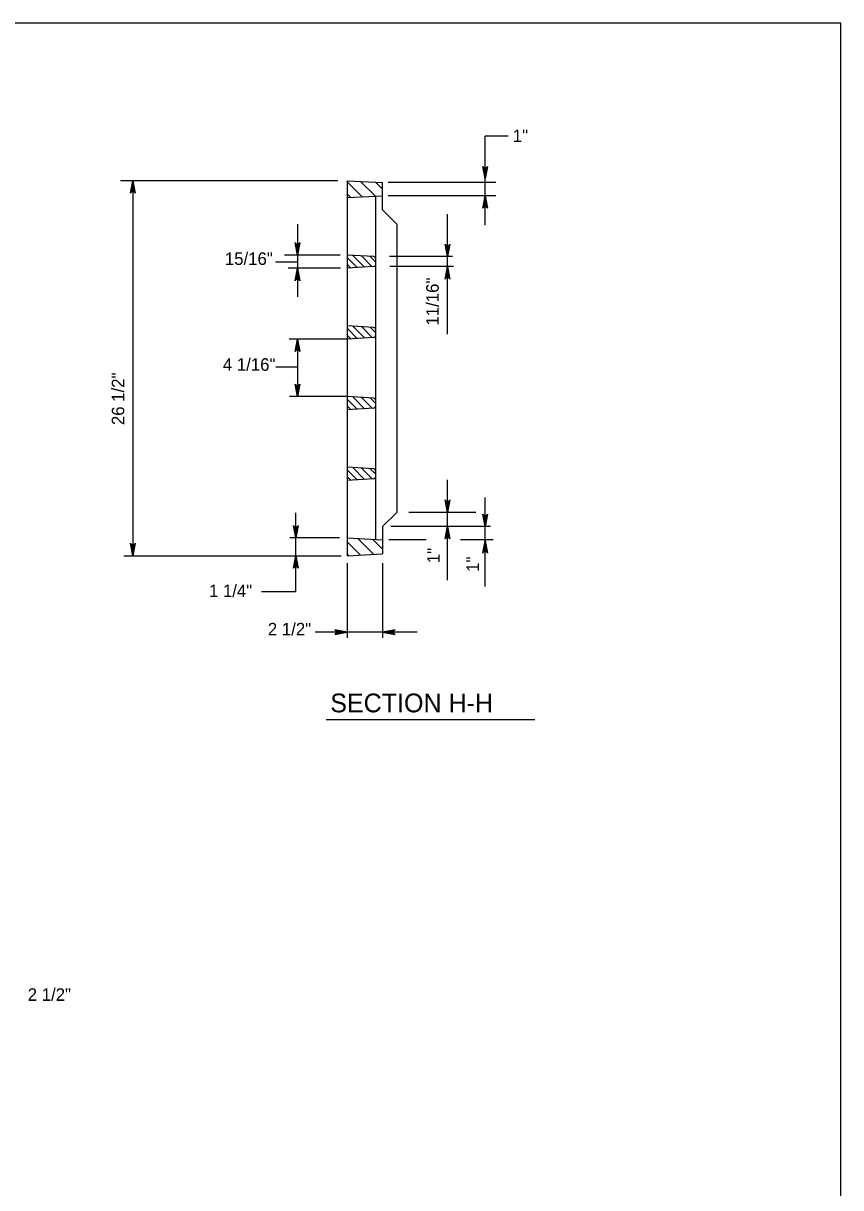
# Model space of a CAD drawing. Extents: x 2087776 to 2104538, y 970919 to 982612.
# Drawn here: x 2095359 to 2096001, y 977751 to 978665 of the extents above; entities that cross this region are included whole.
import ezdxf

# ---------------------------------------------------------------- set-up
doc = ezdxf.new("R2010")
doc.units = 0
doc.layers.add('1', color=7, linetype='Continuous')

msp = doc.modelspace()

# ---------------------------------------------------------------- linework, layer by layer
at = {"layer": '1'}
for p, q in [((2095721.75, 978507.02), (2095721.75, 978576.8)), ((2095739.68, 978576.8), (2095721.75, 978576.8)), ((2095606.06, 978541.84), (2095435.64, 978541.84)), ((2095445.18, 978541.84), (2095445.18, 978247.39)), ((2095613.45, 978541.84), (2095613.45, 978247.39)), ((2095613.45, 978541.84), (2095641.23, 978540.46)), ((2095625.12, 978529.21), (2095613.45, 978540.87)), ((2095635.62, 978529.73), (2095624.03, 978541.31)), ((2095641.23, 978535.14), (2095635.64, 978540.74)), ((2095641.23, 978530.01), (2095641.23, 978540.46)), ((2095730, 978540.46), (2095645.64, 978540.46)), ((2095616.1, 978528.76), (2095613.45, 978531.41)), ((2095613.45, 978528.62), (2095641.23, 978530.01)), ((2095635.67, 978529.73), (2095635.67, 978480.79)), ((2095641.23, 978518.9), (2095641.23, 978530.01)), ((2095730, 978530.01), (2095645.64, 978530.01)), ((2095652.34, 978507.8), (2095641.23, 978518.9)), ((2095692.31, 978421.33), (2095692.31, 978515.42)), ((2095574.37, 978507.79), (2095574.37, 978450.65)), ((2095652.34, 978507.8), (2095652.34, 978281.44)), ((2095607.88, 978483.48), (2095564.19, 978483.48)), ((2095634.37, 978482.18), (2095613.45, 978483.48)), ((2095621.4, 978473.57), (2095613.45, 978481.52)), ((2095627.09, 978473.92), (2095617.8, 978483.21)), ((2095633.16, 978474.3), (2095624.67, 978482.78)), ((2095635.67, 978478.22), (2095631.54, 978482.35)), ((2095635.67, 978480.79), (2095635.67, 978475.76)), ((2095696.1, 978482.18), (2095646.59, 978482.18)), ((2095574.37, 978477.91), (2095557.16, 978477.91)), ((2095608.25, 978473.07), (2095567.06, 978473.07)), ((2095616.4, 978473.25), (2095613.45, 978476.21)), ((2095634.37, 978474.38), (2095613.45, 978473.07)), ((2095635.67, 978475.76), (2095635.67, 978425.25)), ((2095696.96, 978474.38), (2095647.02, 978474.38)), ((2095634.37, 978426.63), (2095613.45, 978427.94)), ((2095621.4, 978418.02), (2095613.45, 978425.97)), ((2095627.09, 978418.37), (2095617.8, 978427.66)), ((2095633.16, 978418.75), (2095624.67, 978427.24)), ((2095635.67, 978422.68), (2095631.54, 978426.81)), ((2095635.67, 978425.25), (2095635.67, 978420.21)), ((2095613.45, 978417.52), (2095567.92, 978417.52)), ((2095574.37, 978417.52), (2095574.37, 978372.39)), ((2095616.4, 978417.71), (2095613.45, 978420.66)), ((2095634.37, 978418.83), (2095613.45, 978417.52)), ((2095635.67, 978420.21), (2095635.67, 978369.7)), ((2095574.37, 978395.38), (2095557.53, 978395.38)), ((2095613.45, 978372.39), (2095568.29, 978372.39)), ((2095634.37, 978371.08), (2095613.45, 978372.39)), ((2095621.4, 978362.47), (2095613.45, 978370.42)), ((2095627.09, 978362.83), (2095617.8, 978372.12)), ((2095633.16, 978363.21), (2095624.67, 978371.69)), ((2095635.67, 978367.13), (2095631.54, 978371.26)), ((2095635.67, 978369.7), (2095635.67, 978364.67)), ((2095616.4, 978362.16), (2095613.45, 978365.11)), ((2095634.37, 978363.28), (2095613.45, 978361.98)), ((2095635.67, 978364.67), (2095635.67, 978314.15)), ((2095634.37, 978315.54), (2095613.45, 978316.84)), ((2095621.4, 978306.93), (2095613.45, 978314.88)), ((2095627.09, 978307.28), (2095617.8, 978316.57)), ((2095633.16, 978307.66), (2095624.67, 978316.14)), ((2095635.67, 978311.58), (2095631.54, 978315.71)), ((2095635.67, 978314.15), (2095635.67, 978309.12)), ((2095616.4, 978306.61), (2095613.45, 978309.57)), ((2095634.37, 978307.74), (2095613.45, 978306.43)), ((2095635.67, 978309.12), (2095635.67, 978260.19)), ((2095692.31, 978228.21), (2095692.31, 978307.06)), ((2095721.75, 978223.31), (2095721.75, 978293.01)), ((2095573.2, 978218.92), (2095573.2, 978281.11)), ((2095652.34, 978281.44), (2095641.23, 978270.33)), ((2095714.46, 978281.44), (2095661.91, 978281.44)), ((2095641.23, 978270.33), (2095641.23, 978259.22)), ((2095725.82, 978270.33), (2095647.71, 978270.33)), ((2095607.5, 978261.3), (2095568.6, 978261.3)), ((2095613.45, 978261.3), (2095641.23, 978259.91)), ((2095634.3, 978248.43), (2095621.86, 978260.88)), ((2095641.23, 978252.53), (2095633.46, 978260.3)), ((2095641.23, 978259.22), (2095641.23, 978248.78)), ((2095675.4, 978259.91), (2095646.1, 978259.91)), ((2095727.98, 978259.91), (2095702.38, 978259.91)), ((2095623.8, 978247.91), (2095613.45, 978258.26)), ((2095438.33, 978247.39), (2095608.88, 978247.39)), ((2095614.85, 978247.39), (2095613.45, 978248.79)), ((2095613.45, 978247.39), (2095641.23, 978248.78)), ((2095613.45, 978241.5), (2095613.45, 978182.97)), ((2095641.23, 978241.5), (2095641.23, 978182.97)), ((2095573.2, 978218.92), (2095546.12, 978218.92)), ((2095668.32, 978187.48), (2095588.48, 978187.48)), ((2095596.96, 978118.83), (2095760.8, 978118.83))]:
    msp.add_line(p, q, dxfattribs=at)
for points in [[(2096000.74, 976815.01), (2096000.74, 978665.4), (2093422, 978665.4), (2093422, 976815.01), (2096000.74, 976815.01), (2096000.74, 976901.49), (2095344.57, 976901.49), (2095344.57, 977113.68), (2096000.74, 977113.68), (2096000.74, 977208.71), (2095344.57, 977208.71), (2095344.57, 976815.01), (2095603.11, 976815.01), (2095603.11, 976901.49), (2095603.11, 976815.01), (2095855.73, 976815.01), (2095855.73, 976901.49), (2095855.73, 976861.08), (2096000.74, 976861.08)], [(2095721.75, 978543.22), (2095719.92, 978553.01), (2095720.18, 978552.63), (2095720.44, 978552.25), (2095720.77, 978552.06), (2095721.09, 978551.87), (2095721.42, 978551.81), (2095721.75, 978551.75), (2095722.08, 978551.81), (2095722.41, 978551.87), (2095722.73, 978552.06), (2095723.06, 978552.25), (2095723.32, 978552.63), (2095723.59, 978553.01), (2095721.75, 978543.22), (2095723.32, 978552.63), (2095723.06, 978552.25), (2095721.75, 978543.22), (2095722.73, 978552.06), (2095722.41, 978551.87), (2095721.75, 978543.22), (2095722.08, 978551.81), (2095721.75, 978551.75), (2095721.75, 978543.22), (2095721.42, 978551.81), (2095721.09, 978551.87), (2095721.75, 978543.22), (2095720.77, 978552.06), (2095720.44, 978552.25), (2095721.75, 978543.22), (2095720.18, 978552.63)], [(2095445.18, 978541.84), (2095447.01, 978532.06), (2095446.75, 978532.43), (2095446.49, 978532.81), (2095446.16, 978533.01), (2095445.83, 978533.2), (2095445.5, 978533.26), (2095445.18, 978533.31), (2095444.85, 978533.26), (2095444.52, 978533.2), (2095444.19, 978533.01), (2095443.86, 978532.81), (2095443.6, 978532.43), (2095443.34, 978532.06), (2095445.18, 978541.84), (2095443.6, 978532.43), (2095443.86, 978532.81), (2095445.18, 978541.84), (2095444.19, 978533.01), (2095444.52, 978533.2), (2095445.18, 978541.84), (2095444.85, 978533.26), (2095445.18, 978533.31), (2095445.18, 978541.84), (2095445.5, 978533.26), (2095445.83, 978533.2), (2095445.18, 978541.84), (2095446.16, 978533.01), (2095446.49, 978532.81), (2095445.18, 978541.84), (2095446.75, 978532.43)], [(2095721.75, 978530.01), (2095723.59, 978520.22), (2095723.32, 978520.6), (2095723.06, 978520.98), (2095722.73, 978521.17), (2095722.41, 978521.37), (2095722.08, 978521.42), (2095721.75, 978521.48), (2095721.42, 978521.42), (2095721.09, 978521.37), (2095720.77, 978521.17), (2095720.44, 978520.98), (2095720.18, 978520.6), (2095719.92, 978520.22), (2095721.75, 978530.01), (2095720.18, 978520.6), (2095720.44, 978520.98), (2095721.75, 978530.01), (2095720.77, 978521.17), (2095721.09, 978521.37), (2095721.75, 978530.01), (2095721.42, 978521.42), (2095721.75, 978521.48), (2095721.75, 978530.01), (2095722.08, 978521.42), (2095722.41, 978521.37), (2095721.75, 978530.01), (2095722.73, 978521.17), (2095723.06, 978520.98), (2095721.75, 978530.01), (2095723.32, 978520.6)], [(2095574.37, 978483.48), (2095572.54, 978493.27), (2095572.8, 978492.89), (2095573.06, 978492.51), (2095573.39, 978492.32), (2095573.71, 978492.13), (2095574.04, 978492.07), (2095574.37, 978492.01), (2095574.7, 978492.07), (2095575.03, 978492.13), (2095575.36, 978492.32), (2095575.68, 978492.51), (2095575.94, 978492.89), (2095576.21, 978493.27), (2095574.37, 978483.48), (2095575.94, 978492.89), (2095575.68, 978492.51), (2095574.37, 978483.48), (2095575.36, 978492.32), (2095575.03, 978492.13), (2095574.37, 978483.48), (2095574.7, 978492.07), (2095574.37, 978492.01), (2095574.37, 978483.48), (2095574.04, 978492.07), (2095573.71, 978492.13), (2095574.37, 978483.48), (2095573.39, 978492.32), (2095573.06, 978492.51), (2095574.37, 978483.48), (2095572.8, 978492.89)], [(2095692.31, 978482.18), (2095690.48, 978491.96), (2095690.74, 978491.59), (2095691, 978491.21), (2095691.33, 978491.01), (2095691.65, 978490.82), (2095691.98, 978490.76), (2095692.31, 978490.71), (2095692.64, 978490.76), (2095692.97, 978490.82), (2095693.29, 978491.01), (2095693.62, 978491.21), (2095693.88, 978491.59), (2095694.15, 978491.96), (2095692.31, 978482.18), (2095693.88, 978491.59), (2095693.62, 978491.21), (2095692.31, 978482.18), (2095693.29, 978491.01), (2095692.97, 978490.82), (2095692.31, 978482.18), (2095692.64, 978490.76), (2095692.31, 978490.71), (2095692.31, 978482.18), (2095691.98, 978490.76), (2095691.65, 978490.82), (2095692.31, 978482.18), (2095691.33, 978491.01), (2095691, 978491.21), (2095692.31, 978482.18), (2095690.74, 978491.59)], [(2095574.37, 978473.07), (2095576.21, 978463.28), (2095575.94, 978463.66), (2095575.68, 978464.04), (2095575.36, 978464.23), (2095575.03, 978464.43), (2095574.7, 978464.48), (2095574.37, 978464.54), (2095574.04, 978464.48), (2095573.71, 978464.43), (2095573.39, 978464.23), (2095573.06, 978464.04), (2095572.8, 978463.66), (2095572.54, 978463.28), (2095574.37, 978473.07), (2095572.8, 978463.66), (2095573.06, 978464.04), (2095574.37, 978473.07), (2095573.39, 978464.23), (2095573.71, 978464.43), (2095574.37, 978473.07), (2095574.04, 978464.48), (2095574.37, 978464.54), (2095574.37, 978473.07), (2095574.7, 978464.48), (2095575.03, 978464.43), (2095574.37, 978473.07), (2095575.36, 978464.23), (2095575.68, 978464.04), (2095574.37, 978473.07), (2095575.94, 978463.66)], [(2095692.31, 978474.38), (2095694.15, 978464.59), (2095693.88, 978464.97), (2095693.62, 978465.34), (2095693.29, 978465.54), (2095692.97, 978465.73), (2095692.64, 978465.79), (2095692.31, 978465.84), (2095691.98, 978465.79), (2095691.65, 978465.73), (2095691.33, 978465.54), (2095691, 978465.34), (2095690.74, 978464.97), (2095690.48, 978464.59), (2095692.31, 978474.38), (2095690.74, 978464.97), (2095691, 978465.34), (2095692.31, 978474.38), (2095691.33, 978465.54), (2095691.65, 978465.73), (2095692.31, 978474.38), (2095691.98, 978465.79), (2095692.31, 978465.84), (2095692.31, 978474.38), (2095692.64, 978465.79), (2095692.97, 978465.73), (2095692.31, 978474.38), (2095693.29, 978465.54), (2095693.62, 978465.34), (2095692.31, 978474.38), (2095693.88, 978464.97)], [(2095574.37, 978417.52), (2095576.21, 978407.74), (2095575.94, 978408.11), (2095575.68, 978408.49), (2095575.36, 978408.69), (2095575.03, 978408.88), (2095574.7, 978408.94), (2095574.37, 978408.99), (2095574.04, 978408.94), (2095573.71, 978408.88), (2095573.39, 978408.69), (2095573.06, 978408.49), (2095572.8, 978408.11), (2095572.54, 978407.74), (2095574.37, 978417.52), (2095572.8, 978408.11), (2095573.06, 978408.49), (2095574.37, 978417.52), (2095573.39, 978408.69), (2095573.71, 978408.88), (2095574.37, 978417.52), (2095574.04, 978408.94), (2095574.37, 978408.99), (2095574.37, 978417.52), (2095574.7, 978408.94), (2095575.03, 978408.88), (2095574.37, 978417.52), (2095575.36, 978408.69), (2095575.68, 978408.49), (2095574.37, 978417.52), (2095575.94, 978408.11)], [(2095574.37, 978372.39), (2095572.54, 978382.18), (2095572.8, 978381.8), (2095573.06, 978381.42), (2095573.39, 978381.23), (2095573.71, 978381.03), (2095574.04, 978380.98), (2095574.37, 978380.92), (2095574.7, 978380.98), (2095575.03, 978381.03), (2095575.36, 978381.23), (2095575.68, 978381.42), (2095575.94, 978381.8), (2095576.21, 978382.18), (2095574.37, 978372.39), (2095575.94, 978381.8), (2095575.68, 978381.42), (2095574.37, 978372.39), (2095575.36, 978381.23), (2095575.03, 978381.03), (2095574.37, 978372.39), (2095574.7, 978380.98), (2095574.37, 978380.92), (2095574.37, 978372.39), (2095574.04, 978380.98), (2095573.71, 978381.03), (2095574.37, 978372.39), (2095573.39, 978381.23), (2095573.06, 978381.42), (2095574.37, 978372.39), (2095572.8, 978381.8)], [(2095692.31, 978281.44), (2095690.48, 978291.22), (2095690.74, 978290.84), (2095691, 978290.47), (2095691.33, 978290.27), (2095691.65, 978290.08), (2095691.98, 978290.02), (2095692.31, 978289.97), (2095692.64, 978290.02), (2095692.97, 978290.08), (2095693.29, 978290.27), (2095693.62, 978290.47), (2095693.88, 978290.84), (2095694.15, 978291.22), (2095692.31, 978281.44), (2095693.88, 978290.84), (2095693.62, 978290.47), (2095692.31, 978281.44), (2095693.29, 978290.27), (2095692.97, 978290.08), (2095692.31, 978281.44), (2095692.64, 978290.02), (2095692.31, 978289.97), (2095692.31, 978281.44), (2095691.98, 978290.02), (2095691.65, 978290.08), (2095692.31, 978281.44), (2095691.33, 978290.27), (2095691, 978290.47), (2095692.31, 978281.44), (2095690.74, 978290.84)], [(2095721.75, 978270.33), (2095719.92, 978280.12), (2095720.18, 978279.74), (2095720.44, 978279.36), (2095720.77, 978279.17), (2095721.09, 978278.97), (2095721.42, 978278.92), (2095721.75, 978278.86), (2095722.08, 978278.92), (2095722.41, 978278.97), (2095722.73, 978279.17), (2095723.06, 978279.36), (2095723.32, 978279.74), (2095723.59, 978280.12), (2095721.75, 978270.33), (2095723.32, 978279.74), (2095723.06, 978279.36), (2095721.75, 978270.33), (2095722.73, 978279.17), (2095722.41, 978278.97), (2095721.75, 978270.33), (2095722.08, 978278.92), (2095721.75, 978278.86), (2095721.75, 978270.33), (2095721.42, 978278.92), (2095721.09, 978278.97), (2095721.75, 978270.33), (2095720.77, 978279.17), (2095720.44, 978279.36), (2095721.75, 978270.33), (2095720.18, 978279.74)], [(2095573.2, 978261.3), (2095571.36, 978271.08), (2095571.62, 978270.7), (2095571.88, 978270.33), (2095572.21, 978270.13), (2095572.54, 978269.94), (2095572.87, 978269.88), (2095573.2, 978269.83), (2095573.52, 978269.88), (2095573.85, 978269.94), (2095574.18, 978270.13), (2095574.51, 978270.33), (2095574.77, 978270.7), (2095575.03, 978271.08), (2095573.2, 978261.3), (2095574.77, 978270.7), (2095574.51, 978270.33), (2095573.2, 978261.3), (2095574.18, 978270.13), (2095573.85, 978269.94), (2095573.2, 978261.3), (2095573.52, 978269.88), (2095573.2, 978269.83), (2095573.2, 978261.3), (2095572.87, 978269.88), (2095572.54, 978269.94), (2095573.2, 978261.3), (2095572.21, 978270.13), (2095571.88, 978270.33), (2095573.2, 978261.3), (2095571.62, 978270.7)], [(2095692.31, 978270.33), (2095694.15, 978260.54), (2095693.88, 978260.92), (2095693.62, 978261.3), (2095693.29, 978261.49), (2095692.97, 978261.69), (2095692.64, 978261.74), (2095692.31, 978261.8), (2095691.98, 978261.74), (2095691.65, 978261.69), (2095691.33, 978261.49), (2095691, 978261.3), (2095690.74, 978260.92), (2095690.48, 978260.54), (2095692.31, 978270.33), (2095690.74, 978260.92), (2095691, 978261.3), (2095692.31, 978270.33), (2095691.33, 978261.49), (2095691.65, 978261.69), (2095692.31, 978270.33), (2095691.98, 978261.74), (2095692.31, 978261.8), (2095692.31, 978270.33), (2095692.64, 978261.74), (2095692.97, 978261.69), (2095692.31, 978270.33), (2095693.29, 978261.49), (2095693.62, 978261.3), (2095692.31, 978270.33), (2095693.88, 978260.92)], [(2095721.75, 978259.22), (2095723.59, 978249.44), (2095723.32, 978249.81), (2095723.06, 978250.19), (2095722.73, 978250.39), (2095722.41, 978250.58), (2095722.08, 978250.64), (2095721.75, 978250.69), (2095721.42, 978250.64), (2095721.09, 978250.58), (2095720.77, 978250.39), (2095720.44, 978250.19), (2095720.18, 978249.81), (2095719.92, 978249.44), (2095721.75, 978259.22), (2095720.18, 978249.81), (2095720.44, 978250.19), (2095721.75, 978259.22), (2095720.77, 978250.39), (2095721.09, 978250.58), (2095721.75, 978259.22), (2095721.42, 978250.64), (2095721.75, 978250.69), (2095721.75, 978259.22), (2095722.08, 978250.64), (2095722.41, 978250.58), (2095721.75, 978259.22), (2095722.73, 978250.39), (2095723.06, 978250.19), (2095721.75, 978259.22), (2095723.32, 978249.81)], [(2095445.18, 978247.39), (2095443.34, 978257.18), (2095443.6, 978256.8), (2095443.86, 978256.42), (2095444.19, 978256.23), (2095444.52, 978256.03), (2095444.85, 978255.98), (2095445.18, 978255.92), (2095445.5, 978255.98), (2095445.83, 978256.03), (2095446.16, 978256.23), (2095446.49, 978256.42), (2095446.75, 978256.8), (2095447.01, 978257.18), (2095445.18, 978247.39), (2095446.75, 978256.8), (2095446.49, 978256.42), (2095445.18, 978247.39), (2095446.16, 978256.23), (2095445.83, 978256.03), (2095445.18, 978247.39), (2095445.5, 978255.98), (2095445.18, 978255.92), (2095445.18, 978247.39), (2095444.85, 978255.98), (2095444.52, 978256.03), (2095445.18, 978247.39), (2095444.19, 978256.23), (2095443.86, 978256.42), (2095445.18, 978247.39), (2095443.6, 978256.8)], [(2095573.2, 978247.39), (2095575.03, 978237.6), (2095574.77, 978237.98), (2095574.51, 978238.36), (2095574.18, 978238.55), (2095573.85, 978238.75), (2095573.52, 978238.8), (2095573.2, 978238.86), (2095572.87, 978238.8), (2095572.54, 978238.75), (2095572.21, 978238.55), (2095571.88, 978238.36), (2095571.62, 978237.98), (2095571.36, 978237.6), (2095573.2, 978247.39), (2095571.62, 978237.98), (2095571.88, 978238.36), (2095573.2, 978247.39), (2095572.21, 978238.55), (2095572.54, 978238.75), (2095573.2, 978247.39), (2095572.87, 978238.8), (2095573.2, 978238.86), (2095573.2, 978247.39), (2095573.52, 978238.8), (2095573.85, 978238.75), (2095573.2, 978247.39), (2095574.18, 978238.55), (2095574.51, 978238.36), (2095573.2, 978247.39), (2095574.77, 978237.98)], [(2095613.45, 978187.48), (2095603.66, 978189.32), (2095604.04, 978189.06), (2095604.41, 978188.79), (2095604.61, 978188.47), (2095604.8, 978188.14), (2095604.86, 978187.81), (2095604.92, 978187.48), (2095604.86, 978187.15), (2095604.8, 978186.83), (2095604.61, 978186.5), (2095604.41, 978186.17), (2095604.04, 978185.91), (2095603.66, 978185.65), (2095613.45, 978187.48), (2095604.04, 978185.91), (2095604.41, 978186.17), (2095613.45, 978187.48), (2095604.61, 978186.5), (2095604.8, 978186.83), (2095613.45, 978187.48), (2095604.86, 978187.15), (2095604.92, 978187.48), (2095613.45, 978187.48), (2095604.86, 978187.81), (2095604.8, 978188.14), (2095613.45, 978187.48), (2095604.61, 978188.47), (2095604.41, 978188.79), (2095613.45, 978187.48), (2095604.04, 978189.06)], [(2095641.23, 978187.48), (2095651.02, 978185.65), (2095650.64, 978185.91), (2095650.26, 978186.17), (2095650.07, 978186.5), (2095649.88, 978186.83), (2095649.82, 978187.15), (2095649.76, 978187.48), (2095649.82, 978187.81), (2095649.88, 978188.14), (2095650.07, 978188.47), (2095650.26, 978188.79), (2095650.64, 978189.06), (2095651.02, 978189.32), (2095641.23, 978187.48), (2095650.64, 978189.06), (2095650.26, 978188.79), (2095641.23, 978187.48), (2095650.07, 978188.47), (2095649.88, 978188.14), (2095641.23, 978187.48), (2095649.82, 978187.81), (2095649.76, 978187.48), (2095641.23, 978187.48), (2095649.82, 978187.15), (2095649.88, 978186.83), (2095641.23, 978187.48), (2095650.07, 978186.5), (2095650.26, 978186.17), (2095641.23, 978187.48), (2095650.64, 978185.91)]]:
    msp.add_lwpolyline(points, dxfattribs=at)
for centre, start, end in [((2095634.29, 978480.79), 0, 86.43009), ((2095634.29, 978475.76), 273.56991, 0), ((2095634.29, 978425.25), 0, 86.43009), ((2095634.29, 978420.21), 273.56991, 0), ((2095634.29, 978369.7), 0, 86.43009), ((2095634.29, 978364.67), 273.56991, 0), ((2095634.29, 978314.15), 0, 86.43009), ((2095634.29, 978309.12), 273.56991, 0)]:
    msp.add_arc(centre, 1.39, start, end, dxfattribs=at)

# ---------------------------------------------------------------- texts
for s, height, p in [('1"', 9.843, (2095743.41, 978572.14)), ('15/16"', 9.843, (2095517.49, 978475.67)), ('4 1/16"', 9.843, (2095515.91, 978392.6)), ('1 1/4"', 9.843, (2095505.02, 978214.91)), ('2 1/2"', 9.843, (2095551.23, 978184.82)), ('SECTION H-H', 14.6898, (2095600.21, 978124.45)), ('2 1/2"', 9.843, (2095362.8, 977897.92))]:
    msp.add_text(s, height=height, dxfattribs=at).set_placement(p)
for s, p in [('11/16"', (2095685.31, 978428.11)), ('26 1/2"', (2095438.59, 978349.94)), ('1"', (2095686.16, 978241.5)), ('1"', (2095716.94, 978234.69))]:
    msp.add_text(s, height=9.843, rotation=90, dxfattribs=at).set_placement(p)

doc.saveas('drawing.dxf')
